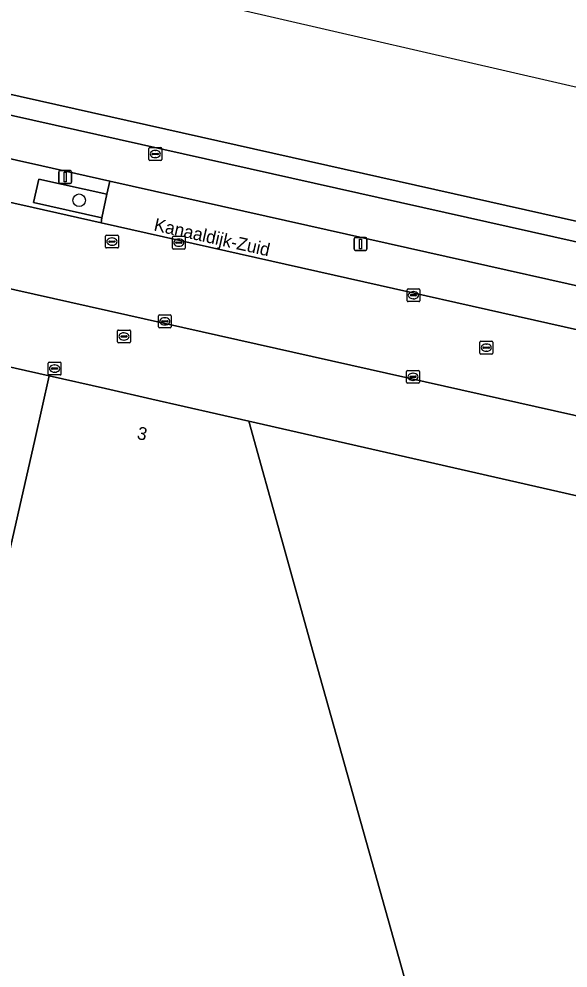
# Model space of a CAD drawing. Extents: x 161771 to 163125, y 382475 to 383179.
# Drawn here: x 162785.1 to 162828, y 382873.8 to 382947.8 of the extents above; entities that cross this region are included whole.
import ezdxf

# ---------------------------------------------------------------- set-up
doc = ezdxf.new("R2010")
doc.units = 0
for name, color, linetype in [('IMGEO_Boom', 7, 'Continuous'), ('IMGEO_Erf', 7, 'Continuous'), ('IMGEO_Fietspad_gesloten', 7, 'Continuous'), ('IMGEO_Groenvoorziening', 7, 'Continuous'), ('IMGEO_Kolk', 7, 'Continuous'), ('IMGEO_Lichtmast', 7, 'Continuous'), ('IMGEO_Openbare_ruimte_label', 7, 'Continuous'), ('IMGEO_Pand', 7, 'Continuous'), ('IMGEO_Pand_nummerreeks', 7, 'Continuous'), ('IMGEO_Parkeervlak_open', 7, 'Continuous'), ('IMGEO_Rijbaan_lokaal_gesloten', 7, 'Continuous'), ('IMGEO_Rioolput', 7, 'Continuous'), ('IMGEO_Voetpad_open', 7, 'Continuous'), ('IMGEO_Waterloop', 7, 'Continuous')]:
    doc.layers.add(name, color=color, linetype=linetype)

msp = doc.modelspace()

# ---------------------------------------------------------------- linework, layer by layer
at = {"layer": 'IMGEO_Boom'}
msp.add_circle((162789.814, 382933.687), 0.489, dxfattribs=at)
at = {"layer": 'IMGEO_Erf'}
msp.add_lwpolyline([(162816.468, 382868.551), (162791.675, 382861.554), (162772.942, 382856.092), (162786.364, 382915.103), (162787.473, 382919.978), (162779.49, 382921.77), (162778.405, 382916.89), (162764.876, 382856.064), (162739.073, 382861.841), (162709.522, 382868.457), (162705.543, 382869.348), (162688.014, 382873.272), (162683.135, 382890.649), (162693.224, 382935.795), (162694.309, 382940.675), (162688.623, 382941.808), (162681.212, 382943.465), (162676.428, 382944.534), (162662.185, 382947.717), (162657.272, 382948.815), (162649.691, 382950.509), (162649.67, 382950.514), (162641.792, 382952.491)], dxfattribs=at)
at = {"layer": 'IMGEO_Fietspad_gesloten'}
for points in [[(162548.926, 382989.805), (162577.79, 382983.318), (162583.747, 382981.98), (162589.484, 382980.69), (162601.313, 382978.032), (162607.119, 382976.727), (162624.795, 382972.755), (162630.546, 382971.463), (162673.226, 382961.871), (162677.568, 382960.897), (162683.365, 382959.596), (162694.844, 382957.02), (162700.579, 382955.733), (162704.861, 382954.772), (162732.053, 382948.672), (162737.307, 382947.493), (162755.292, 382943.458), (162760.578, 382942.273), (162778.721, 382938.202), (162786.887, 382936.37), (162792.198, 382935.179), (162804.398, 382932.442), (162845.301, 382923.283)], [(163078.832, 382874.349), (163074.368, 382875.36), (163063.024, 382878.031), (162982.112, 382896.093), (162862.311, 382922.904), (162786.206, 382939.932), (162692.17, 382961.036)]]:
    msp.add_lwpolyline(points, dxfattribs=at)
at = {"layer": 'IMGEO_Groenvoorziening'}
msp.add_lwpolyline([(162786.241, 382933.504), (162791.568, 382932.303), (162791.965, 382934.157), (162786.654, 382935.34)], close=True, dxfattribs=at)
at = {"layer": 'IMGEO_Kolk'}
for p, q in [((162797.093, 382929.951), (162797.093, 382930.803)), ((162797.168, 382930.877), (162798.02, 382930.877)), ((162797.352, 382930.371), (162797.352, 382930.383)), ((162797.395, 382930.42), (162797.793, 382930.42)), ((162797.581, 382930.657), (162797.606, 382930.657)), ((162797.836, 382930.383), (162797.836, 382930.371)), ((162798.094, 382930.803), (162798.094, 382929.951)), ((162798.02, 382929.877), (162797.168, 382929.877)), ((162797.79, 382930.334), (162797.392, 382930.334)), ((162797.604, 382930.097), (162797.579, 382930.097)), ((162815.409, 382925.848), (162815.409, 382926.7)), ((162815.484, 382926.774), (162816.336, 382926.774)), ((162816.41, 382926.7), (162816.41, 382925.848)), ((162815.668, 382926.268), (162815.668, 382926.28)), ((162816.106, 382926.231), (162815.708, 382926.231)), ((162815.711, 382926.317), (162816.109, 382926.317)), ((162815.92, 382925.994), (162815.895, 382925.994)), ((162815.897, 382926.554), (162815.922, 382926.554)), ((162816.152, 382926.28), (162816.152, 382926.268)), ((162816.336, 382925.774), (162815.484, 382925.774)), ((162795.999, 382923.808), (162795.999, 382924.66)), ((162796.074, 382924.734), (162796.926, 382924.734)), ((162796.487, 382924.514), (162796.512, 382924.514)), ((162797, 382924.66), (162797, 382923.808)), ((162796.926, 382923.734), (162796.074, 382923.734)), ((162796.258, 382924.228), (162796.258, 382924.24)), ((162796.696, 382924.191), (162796.298, 382924.191)), ((162796.301, 382924.277), (162796.699, 382924.277)), ((162796.51, 382923.954), (162796.485, 382923.954)), ((162796.742, 382924.24), (162796.742, 382924.228)), ((162792.808, 382922.629), (162792.808, 382923.481)), ((162792.883, 382923.555), (162793.735, 382923.555)), ((162793.067, 382923.049), (162793.067, 382923.061)), ((162793.505, 382923.012), (162793.107, 382923.012)), ((162793.11, 382923.098), (162793.508, 382923.098)), ((162793.296, 382923.335), (162793.321, 382923.335)), ((162793.551, 382923.061), (162793.551, 382923.049)), ((162793.809, 382923.481), (162793.809, 382922.629)), ((162793.735, 382922.555), (162792.883, 382922.555)), ((162793.319, 382922.775), (162793.294, 382922.775)), ((162815.374, 382919.479), (162815.374, 382920.331)), ((162815.449, 382920.405), (162816.301, 382920.405)), ((162815.862, 382920.185), (162815.887, 382920.185)), ((162816.375, 382920.331), (162816.375, 382919.479)), ((162816.301, 382919.405), (162815.449, 382919.405)), ((162815.633, 382919.899), (162815.633, 382919.911)), ((162816.071, 382919.862), (162815.673, 382919.862)), ((162815.676, 382919.948), (162816.074, 382919.948)), ((162815.885, 382919.625), (162815.86, 382919.625)), ((162816.117, 382919.911), (162816.117, 382919.899))]:
    msp.add_line(p, q, dxfattribs=at)
for points in [[(162797.093, 382929.951), (162797.093, 382930.803)], [(162797.168, 382930.877), (162798.02, 382930.877)], [(162798.094, 382930.803), (162798.094, 382929.951)], [(162798.02, 382929.877), (162797.168, 382929.877)], [(162815.409, 382925.848), (162815.409, 382926.7)], [(162815.484, 382926.774), (162816.336, 382926.774)], [(162816.41, 382926.7), (162816.41, 382925.848)], [(162816.336, 382925.774), (162815.484, 382925.774)], [(162795.999, 382923.808), (162795.999, 382924.66)], [(162796.074, 382924.734), (162796.926, 382924.734)], [(162797, 382924.66), (162797, 382923.808)], [(162796.926, 382923.734), (162796.074, 382923.734)], [(162792.808, 382922.629), (162792.808, 382923.481)], [(162792.883, 382923.555), (162793.735, 382923.555)], [(162793.809, 382923.481), (162793.809, 382922.629)], [(162793.735, 382922.555), (162792.883, 382922.555)], [(162815.374, 382919.479), (162815.374, 382920.331)], [(162815.449, 382920.405), (162816.301, 382920.405)], [(162816.375, 382920.331), (162816.375, 382919.479)], [(162816.301, 382919.405), (162815.449, 382919.405)]]:
    msp.add_lwpolyline(points, dxfattribs=at)
for centre, radius, start, end in [((162797.17, 382930.801), 0.0765, 91.55205, 178.44795), ((162797.17, 382930.801), 0.0765, 91.55205, 178.44795), ((162797.392, 382930.38), 0.0403, 85.87752, 175.75265), ((162797.797, 382930.382), 0.0386, 1.73085, 96.63898), ((162798.018, 382930.801), 0.0765, 1.55205, 88.44795), ((162798.018, 382930.801), 0.0765, 1.55205, 88.44795), ((162797.17, 382929.953), 0.0765, 181.55205, 268.44795), ((162797.17, 382929.953), 0.0765, 181.55205, 268.44795), ((162797.389, 382930.37), 0.0366, 178.93798, 274.71019), ((162797.793, 382930.377), 0.043, 264.86636, 352.45326), ((162798.018, 382929.953), 0.0765, 271.55205, 358.44795), ((162798.018, 382929.953), 0.0765, 271.55205, 358.44795), ((162815.486, 382926.698), 0.0765, 91.55205, 178.44795), ((162815.486, 382926.698), 0.0765, 91.55205, 178.44795), ((162816.334, 382926.698), 0.0765, 1.55205, 88.44795), ((162816.334, 382926.698), 0.0765, 1.55205, 88.44795), ((162815.708, 382926.277), 0.0403, 85.87752, 175.75265), ((162815.705, 382926.267), 0.0366, 178.93798, 274.71019), ((162816.109, 382926.274), 0.043, 264.86636, 352.45326), ((162816.113, 382926.279), 0.0386, 1.73085, 96.63898), ((162815.486, 382925.85), 0.0765, 181.55205, 268.44795), ((162815.486, 382925.85), 0.0765, 181.55205, 268.44795), ((162816.334, 382925.85), 0.0765, 271.55205, 358.44795), ((162816.334, 382925.85), 0.0765, 271.55205, 358.44795), ((162796.076, 382924.658), 0.0765, 91.55205, 178.44795), ((162796.076, 382924.658), 0.0765, 91.55205, 178.44795), ((162796.924, 382924.658), 0.0765, 1.55205, 88.44795), ((162796.924, 382924.658), 0.0765, 1.55205, 88.44795), ((162796.076, 382923.81), 0.0765, 181.55205, 268.44795), ((162796.076, 382923.81), 0.0765, 181.55205, 268.44795), ((162796.298, 382924.237), 0.0403, 85.87752, 175.75265), ((162796.295, 382924.227), 0.0366, 178.93798, 274.71019), ((162796.699, 382924.234), 0.043, 264.86636, 352.45326), ((162796.703, 382924.239), 0.0386, 1.73085, 96.63898), ((162796.924, 382923.81), 0.0765, 271.55205, 358.44795), ((162796.924, 382923.81), 0.0765, 271.55205, 358.44795), ((162792.885, 382923.479), 0.0765, 91.55205, 178.44795), ((162792.885, 382923.479), 0.0765, 91.55205, 178.44795), ((162793.107, 382923.058), 0.0403, 85.87752, 175.75265), ((162793.104, 382923.048), 0.0366, 178.93798, 274.71019), ((162793.508, 382923.055), 0.043, 264.86636, 352.45326), ((162793.512, 382923.06), 0.0386, 1.73085, 96.63898), ((162793.733, 382923.479), 0.0765, 1.55205, 88.44795), ((162793.733, 382923.479), 0.0765, 1.55205, 88.44795), ((162792.885, 382922.631), 0.0765, 181.55205, 268.44795), ((162792.885, 382922.631), 0.0765, 181.55205, 268.44795), ((162793.733, 382922.631), 0.0765, 271.55205, 358.44795), ((162793.733, 382922.631), 0.0765, 271.55205, 358.44795), ((162815.451, 382920.329), 0.0765, 91.55205, 178.44795), ((162815.451, 382920.329), 0.0765, 91.55205, 178.44795), ((162816.299, 382920.329), 0.0765, 1.55205, 88.44795), ((162816.299, 382920.329), 0.0765, 1.55205, 88.44795), ((162815.451, 382919.481), 0.0765, 181.55205, 268.44795), ((162815.451, 382919.481), 0.0765, 181.55205, 268.44795), ((162815.673, 382919.908), 0.0403, 85.87752, 175.75265), ((162815.67, 382919.898), 0.0366, 178.93798, 274.71019), ((162816.074, 382919.905), 0.043, 264.86636, 352.45326), ((162816.078, 382919.91), 0.0386, 1.73085, 96.63898), ((162816.299, 382919.481), 0.0765, 271.55205, 358.44795), ((162816.299, 382919.481), 0.0765, 271.55205, 358.44795)]:
    msp.add_arc(centre, radius, start, end, dxfattribs=at)
for centre, major_axis, ratio, start_param, end_param in [((162797.58, 382930.377), (-0.387, 0.002), 0.722429, 4.712389, 7.853982), ((162797.605, 382930.377), (-0.39, 0.002), 0.717154, 1.570796, 4.712389), ((162815.896, 382926.274), (-0.387, 0.002), 0.722429, 4.712389, 7.853982), ((162815.921, 382926.274), (-0.39, 0.002), 0.717154, 1.570796, 4.712389), ((162796.486, 382924.234), (-0.387, 0.002), 0.722429, 4.712389, 7.853982), ((162796.511, 382924.234), (-0.39, 0.002), 0.717154, 1.570796, 4.712389), ((162793.295, 382923.055), (-0.387, 0.002), 0.722429, 4.712389, 7.853982), ((162793.32, 382923.055), (-0.39, 0.002), 0.717154, 1.570796, 4.712389), ((162815.861, 382919.905), (-0.387, 0.002), 0.722429, 4.712389, 7.853982), ((162815.886, 382919.905), (-0.39, 0.002), 0.717154, 1.570796, 4.712389)]:
    msp.add_ellipse(centre, major_axis=major_axis, ratio=ratio, start_param=start_param, end_param=end_param, dxfattribs=at)
at = {"layer": 'IMGEO_Lichtmast'}
for p, q in [((162788.224, 382935.096), (162788.224, 382935.896)), ((162788.224, 382935.896), (162788.224, 382935.096)), ((162788.324, 382935.996), (162789.114, 382935.996)), ((162789.114, 382935.996), (162788.324, 382935.996)), ((162789.214, 382935.896), (162789.214, 382935.096)), ((162789.214, 382935.096), (162789.214, 382935.896)), ((162789.114, 382934.996), (162788.324, 382934.996)), ((162788.324, 382934.996), (162789.114, 382934.996)), ((162811.274, 382929.876), (162811.274, 382930.676)), ((162811.274, 382930.676), (162811.274, 382929.876)), ((162811.374, 382930.776), (162812.164, 382930.776)), ((162812.164, 382930.776), (162811.374, 382930.776)), ((162812.264, 382930.676), (162812.264, 382929.876)), ((162812.264, 382929.876), (162812.264, 382930.676)), ((162812.164, 382929.776), (162811.374, 382929.776)), ((162811.374, 382929.776), (162812.164, 382929.776))]:
    msp.add_line(p, q, dxfattribs=at)
for points in [[(162788.644, 382935.871), (162788.794, 382935.871), (162788.794, 382935.121), (162788.644, 382935.121), (162788.644, 382935.871)], [(162811.694, 382930.651), (162811.844, 382930.651), (162811.844, 382929.901), (162811.694, 382929.901), (162811.694, 382930.651)]]:
    msp.add_lwpolyline(points, dxfattribs=at)
for centre, start, end in [((162788.324, 382935.896), 90, 180), ((162788.324, 382935.896), 90, 180), ((162789.114, 382935.896), 0, 90), ((162789.114, 382935.896), 360, 90), ((162788.324, 382935.096), 180, 270), ((162788.324, 382935.096), 180, 270), ((162789.114, 382935.096), 270, 0), ((162789.114, 382935.096), 270, 0), ((162811.374, 382930.676), 90, 180), ((162811.374, 382930.676), 90, 180), ((162812.164, 382930.676), 0, 90), ((162812.164, 382930.676), 360, 90), ((162811.374, 382929.876), 180, 270), ((162811.374, 382929.876), 180, 270), ((162812.164, 382929.876), 270, 0), ((162812.164, 382929.876), 270, 0)]:
    msp.add_arc(centre, 0.1, start, end, dxfattribs=at)
at = {"layer": 'IMGEO_Pand'}
for points in [[(162803.049, 382916.435), (162795.493, 382918.154), (162791.862, 382918.98), (162787.473, 382919.978), (162786.364, 382915.103), (162772.942, 382856.092), (162791.675, 382861.554), (162816.468, 382868.551), (162808.216, 382897.916)], [(162871.398, 382857.899), (162867.183, 382858.857), (162870.201, 382872.129), (162877.539, 382870.46), (162881.293, 382886.967), (162873.812, 382888.668), (162875.723, 382897.073), (162876.116, 382898.801), (162876.336, 382899.767), (162803.049, 382916.435), (162808.216, 382897.916), (162816.468, 382868.551), (162827.541, 382829.33), (162823.998, 382813.683), (162817.558, 382784.983), (162852.95, 382776.933), (162853.189, 382777.985), (162855.632, 382788.726), (162844.984, 382791.148), (162852.348, 382823.529), (162858.933, 382822.031), (162863.193, 382840.764), (162867.289, 382839.832)]]:
    msp.add_lwpolyline(points, close=True, dxfattribs=at)
at = {"layer": 'IMGEO_Parkeervlak_open'}
for points in [[(162784.791, 382926.705), (162726.206, 382939.846), (162695.369, 382946.761), (162695.111, 382945.616), (162696.087, 382945.391), (162694.933, 382940.536), (162720.196, 382934.918), (162728.028, 382933.216), (162753.759, 382927.493), (162758.991, 382926.329), (162761.139, 382925.852), (162779.49, 382921.77), (162787.473, 382919.978), (162791.862, 382918.98), (162795.493, 382918.154), (162803.049, 382916.435), (162876.336, 382899.767), (162908.947, 382892.427), (162912.41, 382891.658), (162916.201, 382890.816), (162957.326, 382881.68), (162960.921, 382880.881), (162962.277, 382886.988), (162858.949, 382910.073)], [(162804.398, 382932.442), (162792.198, 382935.179), (162791.965, 382934.157), (162791.568, 382932.303), (162791.536, 382931.917), (162844.585, 382920.008), (162844.685, 382920.416), (162845.084, 382922.244), (162845.301, 382923.283)]]:
    msp.add_lwpolyline(points, close=True, dxfattribs=at)
at = {"layer": 'IMGEO_Rijbaan_lokaal_gesloten'}
for points in [[(162577.562, 382973.23), (162638.909, 382959.422), (162695.369, 382946.761), (162726.206, 382939.846), (162784.791, 382926.705), (162858.949, 382910.073), (162962.277, 382886.988), (162968.221, 382885.66), (163071.652, 382862.588)], [(162844.585, 382920.008), (162791.536, 382931.917), (162786.211, 382933.112), (162783.181, 382933.793), (162777.921, 382934.973), (162759.828, 382939.035), (162754.539, 382940.222), (162736.63, 382944.243), (162731.287, 382945.442), (162699.911, 382952.486), (162694.067, 382953.797), (162682.646, 382956.362)]]:
    msp.add_lwpolyline(points, dxfattribs=at)
at = {"layer": 'IMGEO_Rioolput'}
for p, q in [((162795.331, 382937.796), (162796.183, 382937.796)), ((162795.256, 382936.87), (162795.256, 382937.722)), ((162795.515, 382937.29), (162795.515, 382937.302)), ((162795.953, 382937.253), (162795.555, 382937.253)), ((162795.558, 382937.339), (162795.956, 382937.339)), ((162795.744, 382937.576), (162795.769, 382937.576)), ((162795.999, 382937.302), (162795.999, 382937.29)), ((162796.257, 382937.722), (162796.257, 382936.87)), ((162796.183, 382936.796), (162795.331, 382936.796)), ((162795.767, 382937.016), (162795.742, 382937.016)), ((162791.87, 382930.036), (162791.87, 382930.888)), ((162791.945, 382930.962), (162792.797, 382930.962)), ((162792.129, 382930.456), (162792.129, 382930.468)), ((162792.567, 382930.419), (162792.169, 382930.419)), ((162792.172, 382930.505), (162792.57, 382930.505)), ((162792.358, 382930.742), (162792.383, 382930.742)), ((162792.613, 382930.468), (162792.613, 382930.456)), ((162792.871, 382930.888), (162792.871, 382930.036)), ((162792.797, 382929.962), (162791.945, 382929.962)), ((162792.381, 382930.182), (162792.356, 382930.182)), ((162821.099, 382921.755), (162821.099, 382922.607)), ((162821.174, 382922.681), (162822.026, 382922.681)), ((162821.401, 382922.224), (162821.799, 382922.224)), ((162821.587, 382922.461), (162821.612, 382922.461)), ((162822.1, 382922.607), (162822.1, 382921.755)), ((162822.026, 382921.681), (162821.174, 382921.681)), ((162821.358, 382922.175), (162821.358, 382922.187)), ((162821.796, 382922.138), (162821.398, 382922.138)), ((162821.61, 382921.901), (162821.585, 382921.901)), ((162821.842, 382922.187), (162821.842, 382922.175)), ((162787.391, 382920.124), (162787.391, 382920.976)), ((162787.466, 382921.05), (162788.318, 382921.05)), ((162787.879, 382920.83), (162787.904, 382920.83)), ((162788.392, 382920.976), (162788.392, 382920.124)), ((162788.318, 382920.05), (162787.466, 382920.05)), ((162787.65, 382920.544), (162787.65, 382920.556)), ((162788.088, 382920.507), (162787.69, 382920.507)), ((162787.693, 382920.593), (162788.091, 382920.593)), ((162787.902, 382920.27), (162787.877, 382920.27)), ((162788.134, 382920.556), (162788.134, 382920.544))]:
    msp.add_line(p, q, dxfattribs=at)
for points in [[(162795.331, 382937.796), (162796.183, 382937.796)], [(162795.256, 382936.87), (162795.256, 382937.722)], [(162796.257, 382937.722), (162796.257, 382936.87)], [(162796.183, 382936.796), (162795.331, 382936.796)], [(162791.87, 382930.036), (162791.87, 382930.888)], [(162791.945, 382930.962), (162792.797, 382930.962)], [(162792.871, 382930.888), (162792.871, 382930.036)], [(162792.797, 382929.962), (162791.945, 382929.962)], [(162821.099, 382921.755), (162821.099, 382922.607)], [(162821.174, 382922.681), (162822.026, 382922.681)], [(162822.1, 382922.607), (162822.1, 382921.755)], [(162822.026, 382921.681), (162821.174, 382921.681)], [(162787.391, 382920.124), (162787.391, 382920.976)], [(162787.466, 382921.05), (162788.318, 382921.05)], [(162788.392, 382920.976), (162788.392, 382920.124)], [(162788.318, 382920.05), (162787.466, 382920.05)]]:
    msp.add_lwpolyline(points, dxfattribs=at)
for centre, radius, start, end in [((162795.333, 382937.72), 0.0765, 91.55205, 178.44795), ((162795.333, 382937.72), 0.0765, 91.55205, 178.44795), ((162796.181, 382937.72), 0.0765, 1.55205, 88.44795), ((162796.181, 382937.72), 0.0765, 1.55205, 88.44795), ((162795.555, 382937.299), 0.0403, 85.87752, 175.75265), ((162795.552, 382937.289), 0.0366, 178.93798, 274.71019), ((162795.956, 382937.296), 0.043, 264.86636, 352.45326), ((162795.96, 382937.301), 0.0386, 1.73085, 96.63898), ((162795.333, 382936.872), 0.0765, 181.55205, 268.44795), ((162795.333, 382936.872), 0.0765, 181.55205, 268.44795), ((162796.181, 382936.872), 0.0765, 271.55205, 358.44795), ((162796.181, 382936.872), 0.0765, 271.55205, 358.44795), ((162791.947, 382930.886), 0.0765, 91.55205, 178.44795), ((162791.947, 382930.886), 0.0765, 91.55205, 178.44795), ((162792.169, 382930.465), 0.0403, 85.87752, 175.75265), ((162792.166, 382930.455), 0.0366, 178.93798, 274.71019), ((162792.57, 382930.462), 0.043, 264.86636, 352.45326), ((162792.574, 382930.467), 0.0386, 1.73085, 96.63898), ((162792.795, 382930.886), 0.0765, 1.55205, 88.44795), ((162792.795, 382930.886), 0.0765, 1.55205, 88.44795), ((162791.947, 382930.038), 0.0765, 181.55205, 268.44795), ((162791.947, 382930.038), 0.0765, 181.55205, 268.44795), ((162792.795, 382930.038), 0.0765, 271.55205, 358.44795), ((162792.795, 382930.038), 0.0765, 271.55205, 358.44795), ((162821.176, 382922.605), 0.0765, 91.55205, 178.44795), ((162821.176, 382922.605), 0.0765, 91.55205, 178.44795), ((162821.398, 382922.184), 0.0403, 85.87752, 175.75265), ((162821.803, 382922.186), 0.0386, 1.73085, 96.63898), ((162822.024, 382922.605), 0.0765, 1.55205, 88.44795), ((162822.024, 382922.605), 0.0765, 1.55205, 88.44795), ((162821.176, 382921.757), 0.0765, 181.55205, 268.44795), ((162821.176, 382921.757), 0.0765, 181.55205, 268.44795), ((162821.395, 382922.174), 0.0366, 178.93798, 274.71019), ((162821.799, 382922.181), 0.043, 264.86636, 352.45326), ((162822.024, 382921.757), 0.0765, 271.55205, 358.44795), ((162822.024, 382921.757), 0.0765, 271.55205, 358.44795), ((162787.468, 382920.974), 0.0765, 91.55205, 178.44795), ((162787.468, 382920.974), 0.0765, 91.55205, 178.44795), ((162788.316, 382920.974), 0.0765, 1.55205, 88.44795), ((162788.316, 382920.974), 0.0765, 1.55205, 88.44795), ((162787.468, 382920.126), 0.0765, 181.55205, 268.44795), ((162787.468, 382920.126), 0.0765, 181.55205, 268.44795), ((162787.69, 382920.553), 0.0403, 85.87752, 175.75265), ((162787.687, 382920.543), 0.0366, 178.93798, 274.71019), ((162788.091, 382920.55), 0.043, 264.86636, 352.45326), ((162788.095, 382920.555), 0.0386, 1.73085, 96.63898), ((162788.316, 382920.126), 0.0765, 271.55205, 358.44795), ((162788.316, 382920.126), 0.0765, 271.55205, 358.44795)]:
    msp.add_arc(centre, radius, start, end, dxfattribs=at)
for centre, major_axis, ratio, start_param, end_param in [((162795.743, 382937.296), (-0.387, 0.002), 0.722429, 4.712389, 7.853982), ((162795.768, 382937.296), (-0.39, 0.002), 0.717154, 1.570796, 4.712389), ((162792.357, 382930.462), (-0.387, 0.002), 0.722429, 4.712389, 7.853982), ((162792.382, 382930.462), (-0.39, 0.002), 0.717154, 1.570796, 4.712389), ((162821.586, 382922.181), (-0.387, 0.002), 0.722429, 4.712389, 7.853982), ((162821.611, 382922.181), (-0.39, 0.002), 0.717154, 1.570796, 4.712389), ((162787.878, 382920.55), (-0.387, 0.002), 0.722429, 4.712389, 7.853982), ((162787.903, 382920.55), (-0.39, 0.002), 0.717154, 1.570796, 4.712389)]:
    msp.add_ellipse(centre, major_axis=major_axis, ratio=ratio, start_param=start_param, end_param=end_param, dxfattribs=at)
at = {"layer": 'IMGEO_Voetpad_open'}
for points in [[(162602.3, 382982.823), (162528.992, 382999.263), (162413.931, 383025.005), (162330.921, 383043.712), (162316.154, 383047.05), (162315.791, 383045.55), (162330.507, 383042.225), (162412.703, 383023.699), (162692.17, 382961.036), (162786.206, 382939.932), (162862.311, 382922.904), (162982.112, 382896.093), (163063.024, 382878.031), (163074.368, 382875.36), (163078.832, 382874.349)], [(163081.514, 382876.037), (163079.44, 382876.495), (163079.046, 382876.582), (163078.939, 382876.124), (163066.889, 382878.818), (163063.344, 382879.609), (163063.337, 382879.55), (162982.36, 382897.639), (162862.598, 382924.42), (162602.3, 382982.823)]]:
    msp.add_lwpolyline(points, dxfattribs=at)
msp.add_lwpolyline([(162786.654, 382935.34), (162791.965, 382934.157), (162792.198, 382935.179), (162786.887, 382936.37), (162778.721, 382938.202), (162778.443, 382937.172), (162783.656, 382936.033), (162783.26, 382934.163), (162778.016, 382935.347), (162777.921, 382934.973), (162783.181, 382933.793), (162786.211, 382933.112), (162791.536, 382931.917), (162791.568, 382932.303), (162786.241, 382933.504)], close=True, dxfattribs=at)
at = {"layer": 'IMGEO_Waterloop'}
for points in [[(163125.436, 382874.202), (162549.091, 383006.865), (162500.065, 383018.15), (162405.227, 383039.374), (162253.488, 383073.332)], [(162330.921, 383043.712), (162413.931, 383025.005), (162528.992, 382999.263), (162602.3, 382982.823), (162862.598, 382924.42)]]:
    msp.add_lwpolyline(points, dxfattribs=at)

# ---------------------------------------------------------------- texts
at = {"layer": 'IMGEO_Openbare_ruimte_label'}
msp.add_text('Kanaaldijk-Zuid', height=1, rotation=347.28466, dxfattribs=at).set_placement((162795.583, 382931.333))
at = {"layer": 'IMGEO_Pand_nummerreeks'}
msp.add_text('3', height=1, rotation=347.18524, dxfattribs=at).set_placement((162794.265, 382915.07))

doc.saveas('drawing.dxf')
